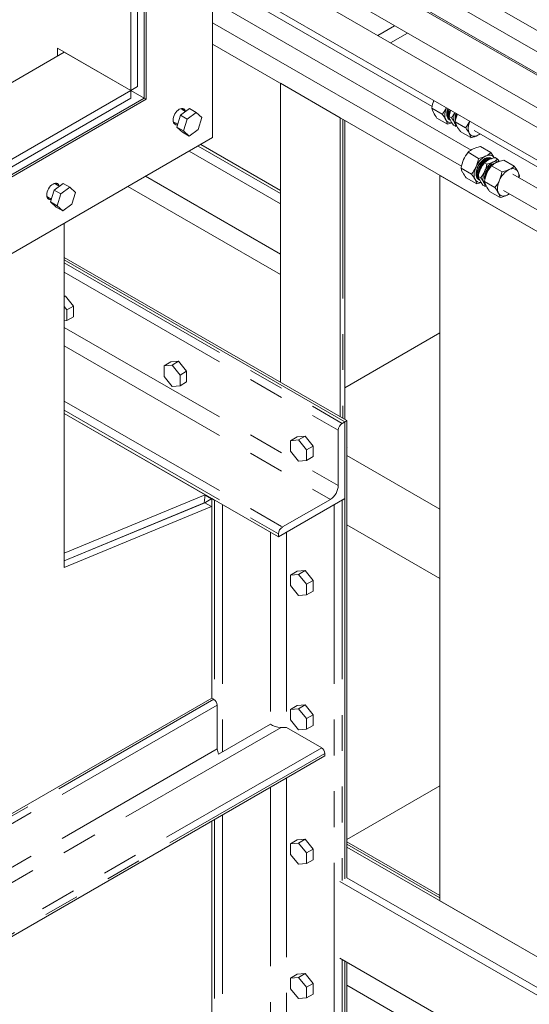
# Model space of a CAD drawing. Header units: millimetres. Extents: x 450 to 25135, y 150 to 17673.
# Tile 349 of 463: x 19115 to 19657, y 10249 to 11296. Entities that reach past the tile are written whole.
import ezdxf

# ---------------------------------------------------------------- set-up
doc = ezdxf.new("R2010")
doc.units = ezdxf.units.MM
doc.linetypes.add('SLD-Centrada-doble', pattern=[12.7, 6.35, -1.27, 1.27, -1.27, 1.27, -1.27])
doc.linetypes.add('SLD-Continua', pattern=[0])
doc.layers.add('COTAS', color=1, linetype='SLD-Continua')
doc.layers.add('OCULTA', color=8, linetype='SLD-Continua')

msp = doc.modelspace()

# ---------------------------------------------------------------- linework, layer by layer
at = {"color": 7, "linetype": 'SLD-Continua', "lineweight": 18, "ltscale": 30}
for p, q in [((19319.8, 11483.8), (19988.9, 11097.6)), ((19969.3, 11086.3), (19319.8, 11461.2)), ((19319.8, 11438.1), (19958.3, 11069.6)), ((19958.3, 11067.8), (19319.8, 11436.3)), ((19319.8, 11401.7), (19958.3, 11033.1)), ((19956.3, 11013.4), (19319.8, 11380.8)), ((19319.8, 11346.1), (19941.3, 10987.4)), ((19319.8, 11338.8), (19553.3, 11204.1)), ((19594.7, 11157.6), (19319.8, 11316.2)), ((19319.8, 11293.1), (19584.4, 11140.4)), ((19597.9, 11178.3), (19941.3, 10980.1)), ((19941.3, 10957.5), (19639.1, 11132)), ((19629.1, 11114.6), (19958.3, 10924.6))]:
    msp.add_line(p, q, dxfattribs=at)
at = {"layer": 'COTAS', "linetype": 'SLD-Continua', "lineweight": 18, "ltscale": 30}
for p, q in [((19564, 11195.7), (19552.9, 11202.2)), ((19580.1, 11195.7), (19580.1, 11195.9)), ((19569.5, 11185.2), (19558.4, 11191.7)), ((19573.8, 11191.8), (19571.2, 11193.3)), ((19571.5, 11190), (19571.6, 11189.9)), ((19571.8, 11189.9), (19572, 11189.8)), ((19572.5, 11189.6), (19571.9, 11189.8)), ((19577.7, 11187.8), (19588.9, 11181.4)), ((19578.6, 11182.6), (19576, 11184.1)), ((19579.6, 11182.9), (19578.6, 11182.6)), ((19583.2, 11177.3), (19594.4, 11170.9)), ((19604.2, 11174.7), (19601.9, 11173.4)), ((19602.7, 11148.7), (19591.5, 11155.2)), ((19615.7, 11154.9), (19604.5, 11161.4)), ((19604.1, 11143.6), (19602.7, 11141.5)), ((19611.5, 11142.7), (19608.9, 11144.2)), ((19609.2, 11148.2), (19609.7, 11148.5)), ((19615.8, 11149), (19615.7, 11149)), ((19622.9, 11148.1), (19620.3, 11149.6)), ((19622.9, 11148.1), (19624.7, 11145.6)), ((19629.4, 11147), (19640.6, 11140.6)), ((19595.2, 11132.1), (19584, 11138.5)), ((19601.9, 11139.8), (19602.7, 11141.5)), ((19616.4, 11140.8), (19627.6, 11134.4)), ((19600.7, 11121.6), (19589.5, 11128)), ((19604.9, 11128.1), (19602.3, 11129.6)), ((19602.7, 11126.3), (19602.7, 11126.3)), ((19603, 11126.2), (19603.1, 11126.2)), ((19603.7, 11125.9), (19603, 11126.2)), ((19608.9, 11124.2), (19620, 11117.7)), ((19646.1, 11130), (19645.6, 11128.2)), ((19609.7, 11118.9), (19607.1, 11120.4)), ((19610.7, 11119.2), (19609.7, 11118.9)), ((19614.4, 11113.6), (19625.5, 11107.2)), ((19635.3, 11111), (19633, 11109.7))]:
    msp.add_line(p, q, dxfattribs=at)
at = {"layer": 'COTAS', "linetype": 'SLD-Continua', "lineweight": 18, "ltscale": 30, "flags": 128}
for points in [[(19552.9, 11202.2), (19553.5, 11200), (19554.6, 11197.5)], [(19568.5, 11202.6), (19568, 11201.6), (19567.4, 11199.7), (19567, 11197.8), (19566.8, 11196), (19566.8, 11194.2), (19566.9, 11192.6), (19567.3, 11191.2), (19567.8, 11189.9)], [(19571.6, 11190), (19570.6, 11190.7), (19569.8, 11191.7), (19569.2, 11193), (19568.9, 11194.6), (19568.8, 11196.4), (19569, 11198.3), (19569.5, 11200.2), (19570, 11201.8)], [(19571.6, 11190), (19570.7, 11190.6), (19569.9, 11191.6), (19569.3, 11193), (19569, 11194.5), (19568.9, 11196.3), (19569.1, 11198.2), (19569.5, 11200.2), (19570.1, 11201.7)], [(19572.5, 11189.7), (19571.4, 11190.2), (19570.1, 11191.8), (19569.3, 11194.1), (19569.2, 11196.8), (19569.6, 11199.9), (19570.2, 11201.6)], [(19571.2, 11201.1), (19570.6, 11199.3), (19570.1, 11196.3), (19570.2, 11193.6), (19571, 11191.3), (19572.3, 11189.7), (19572.6, 11189.5)], [(19572.6, 11189.5), (19572.5, 11189.6), (19571.1, 11191.2), (19570.4, 11193.5), (19570.2, 11196.2), (19570.7, 11199.3), (19571.3, 11201)], [(19572.9, 11200.1), (19571.9, 11196.6), (19571.8, 11195.9)], [(19577.5, 11197.4), (19577.3, 11196.9), (19576.8, 11195.2), (19576.4, 11193.6), (19576.2, 11192), (19576.2, 11190.5), (19576.3, 11189.1), (19576.7, 11187.8), (19577.1, 11186.7)], [(19580, 11196), (19579.4, 11194.3), (19579.3, 11193.7)], [(19569.5, 11185.2), (19568.9, 11187.4), (19567.8, 11189.9)], [(19574.3, 11186.6), (19573.3, 11186.2), (19569.5, 11185.2)], [(19576, 11184.1), (19574.2, 11186.7), (19572.7, 11189.2)], [(19578.6, 11182.6), (19578.1, 11184.5), (19577.1, 11186.7)], [(19577.7, 11187.8), (19578.4, 11185.7), (19579.5, 11183.2)], [(19592.7, 11175.5), (19592.1, 11176.8), (19591.8, 11178.3), (19591.6, 11179.9), (19591.7, 11181.6), (19591.9, 11183.4), (19592.3, 11185.3), (19592.9, 11187.2), (19593.3, 11188.3)], [(19601.9, 11173.4), (19600.5, 11172.8), (19599.1, 11172.4), (19597.7, 11172.4), (19596.4, 11172.5), (19595.3, 11172.9), (19594.3, 11173.6), (19593.4, 11174.4), (19592.7, 11175.5)], [(19594.4, 11170.9), (19593.8, 11173), (19592.7, 11175.5)], [(19604.2, 11174.7), (19603.4, 11174.2), (19601.9, 11173.4)], [(19604.5, 11161.4), (19600.6, 11160.3), (19597, 11158.9)], [(19615.7, 11154.9), (19617.8, 11151.9), (19619.4, 11149.1)], [(19602.7, 11126.3), (19601.8, 11127), (19600.9, 11128.1), (19600.3, 11129.4), (19600, 11130.9), (19599.9, 11132.7), (19600.1, 11134.6), (19600.6, 11136.6), (19601.3, 11138.6), (19602.2, 11140.6), (19604.1, 11143.6)], [(19610, 11148.8), (19609.8, 11148.8), (19607.5, 11147.3), (19605.3, 11145.1), (19603.3, 11142.4), (19601.7, 11139.4), (19600.6, 11136.3), (19600.1, 11133.2), (19600.3, 11130.5), (19600.5, 11129.8)], [(19603.6, 11126), (19602.5, 11126.5), (19601.2, 11128.2), (19600.4, 11130.4), (19600.3, 11133.2), (19600.8, 11136.2), (19601.8, 11139.3), (19603.4, 11142.3), (19605.4, 11145), (19607.6, 11147.2), (19608.6, 11147.8)], [(19616.4, 11148.4), (19615.3, 11148.9), (19613.2, 11148.9), (19610.9, 11148.2), (19608.6, 11146.6), (19606.3, 11144.5), (19604.3, 11141.8), (19602.8, 11138.8), (19601.7, 11135.7), (19601.2, 11132.6), (19601.3, 11129.9), (19602.1, 11127.6), (19603.4, 11126), (19603.7, 11125.9)], [(19603.7, 11125.9), (19603.6, 11125.9), (19602.2, 11127.6), (19601.5, 11129.8), (19601.3, 11132.5), (19601.8, 11135.6), (19602.9, 11138.7), (19604.5, 11141.7), (19606.5, 11144.4), (19608.7, 11146.6), (19611, 11148.1), (19613.4, 11148.9), (19615.4, 11148.8), (19616.6, 11148.3)], [(19601.9, 11139.8), (19603, 11142), (19604.1, 11143.6)], [(19615.9, 11148.3), (19614.3, 11148.3), (19612, 11147.5), (19609.6, 11146), (19607.4, 11143.9), (19605.4, 11141.2), (19603.8, 11138.2), (19602.8, 11135.1), (19602.3, 11132), (19602.4, 11129.9)], [(19602.5, 11130.3), (19602.4, 11131.9), (19602.9, 11135), (19603.9, 11138.1), (19605.5, 11141.1), (19607.5, 11143.8), (19609.8, 11146), (19612.1, 11147.5), (19614.4, 11148.3), (19615.7, 11148.2)], [(19602.7, 11148.7), (19606.6, 11149.8), (19610.2, 11151.2)], [(19602.7, 11141.5), (19603.1, 11142.1), (19604.2, 11143.7)], [(19604.6, 11144.1), (19606.4, 11146.1), (19607.9, 11147.4), (19609.4, 11148.4), (19611, 11149.1), (19612.5, 11149.5), (19613.9, 11149.5), (19615.2, 11149.2), (19616.3, 11148.6), (19616.4, 11148.5)], [(19604.6, 11144.1), (19607.1, 11146.8), (19607.4, 11147.1)], [(19607.4, 11147.1), (19609.4, 11148.5), (19611, 11149.2), (19612.5, 11149.5), (19613.9, 11149.6), (19615.1, 11149.3), (19615.7, 11148.9)], [(19608.9, 11144.2), (19611.1, 11145.9), (19613.7, 11147.4)], [(19609.2, 11126), (19609, 11127.4), (19609, 11129.1), (19609.2, 11130.9), (19609.7, 11132.7), (19610.4, 11134.6), (19611.4, 11136.4), (19612.5, 11138.1), (19613.7, 11139.7), (19615.1, 11141), (19616.5, 11142.1), (19618, 11143), (19619.4, 11143.5), (19620.3, 11143.7)], [(19615.6, 11148.8), (19615.2, 11149), (19614, 11149.4), (19612.6, 11149.5), (19610.8, 11149), (19609.3, 11148.3)], [(19619.4, 11149.1), (19618.7, 11150.2), (19617.9, 11151), (19616.8, 11151.7), (19615.7, 11152.1), (19614.4, 11152.3), (19613.1, 11152.2), (19611.7, 11151.8), (19610.2, 11151.2)], [(19611.5, 11142.7), (19615, 11143.7), (19618.1, 11144.9)], [(19629.4, 11147), (19625.5, 11145.9), (19621.9, 11144.5)], [(19584, 11138.5), (19584.6, 11136.4), (19585.7, 11133.8)], [(19599.9, 11139.8), (19599.2, 11137.9), (19598.6, 11136), (19598.1, 11134.1), (19597.9, 11132.3), (19597.9, 11130.6), (19598, 11129), (19598.4, 11127.5), (19598.9, 11126.2)], [(19602.7, 11126.3), (19601.8, 11126.9), (19601, 11128), (19600.4, 11129.3), (19600.1, 11130.9), (19600, 11132.6), (19600.2, 11134.5), (19600.6, 11136.5), (19601.9, 11139.8)], [(19609.1, 11134.9), (19608.4, 11133.3), (19607.9, 11131.6), (19607.6, 11129.9), (19607.4, 11128.3), (19607.3, 11126.8), (19607.5, 11125.4), (19607.8, 11124.1), (19608.2, 11123)], [(19615.6, 11139.8), (19615.2, 11139.4), (19613.2, 11136.7), (19611.6, 11133.7), (19610.5, 11130.6), (19610.4, 11130.1)], [(19627.6, 11134.4), (19631.5, 11135.5), (19635.1, 11136.9)], [(19635.1, 11136.9), (19636.5, 11137.5), (19638, 11137.8), (19639.3, 11137.9), (19640.6, 11137.7), (19641.7, 11137.3), (19642.7, 11136.7), (19643.6, 11135.8), (19644.3, 11134.7)], [(19640.6, 11140.6), (19642.6, 11137.6), (19644.3, 11134.7)], [(19600.7, 11121.6), (19600, 11123.7), (19598.9, 11126.2)], [(19605.4, 11123), (19604.4, 11122.6), (19600.7, 11121.6)], [(19607.1, 11120.4), (19605.3, 11123.1), (19603.8, 11125.6)], [(19609.7, 11118.9), (19609.2, 11120.8), (19608.2, 11123)], [(19608.9, 11124.2), (19609.5, 11122), (19610.6, 11119.5)], [(19623.8, 11111.9), (19623.3, 11113.2), (19622.9, 11114.6), (19622.8, 11116.2), (19622.8, 11118), (19623, 11119.8), (19623.4, 11121.7), (19624, 11123.6), (19624.8, 11125.5)], [(19633, 11109.7), (19631.6, 11109.1), (19630.2, 11108.8), (19628.8, 11108.7), (19627.5, 11108.8), (19626.4, 11109.3), (19625.4, 11109.9), (19624.5, 11110.8), (19623.8, 11111.9)], [(19625.5, 11107.2), (19624.9, 11109.3), (19623.8, 11111.9)], [(19635.3, 11111), (19634.5, 11110.5), (19633, 11109.7)]]:
    msp.add_lwpolyline(points, dxfattribs=at)
at = {"layer": 'COTAS', "linetype": 'SLD-Continua', "lineweight": 18, "ltscale": 900}
for centre, radius, start, end in [((19590.3, 11195.4), 38.1, 157.0852, 169.7813), ((19593.4, 11218.3), 44, 208.2271, 217.2726), ((19536.6, 11217.9), 35.3, 321.1656, 334.4934), ((19529, 11169.1), 44, 28.2271, 37.2726), ((19580.8, 11196.6), 11.8, 154.7492, 195.4677), ((19584.5, 11195.2), 13.3, 156.8304, 187.3331), ((19603.3, 11187.6), 32.6, 157.7928, 169.9675), ((19584, 11195.3), 12.7, 156.3794, 186.0245), ((19550.4, 11210.8), 30.1, 320.9662, 333.748), ((19615.2, 11181.1), 38.1, 157.0852, 169.7813), ((19591, 11192.1), 13.1, 159.2664, 190.4857), ((19593, 11190.5), 14.9, 156.8673, 184.2003), ((19573, 11192.5), 5.84, 206.8378, 280.0573), ((19587, 11196.9), 16.2, 192.6375, 208.1155), ((19543.2, 11168.5), 38.5, 28.2271, 37.2726), ((19581.8, 11189), 5.27, 206.6717, 231.1614), ((19561.4, 11203.5), 35.3, 321.1656, 334.4934), ((19618.3, 11204), 44, 208.2271, 217.2726), ((19553.9, 11154.7), 44, 28.2271, 37.2726), ((19586.9, 11206), 36, 282.0553, 294.7001), ((19621.5, 11131.4), 38.3, 141.5784, 155.2455), ((19606.5, 11138.6), 22.4, 115.2056, 132.1741), ((19600.7, 11171.5), 22.4, 295.2056, 312.1741), ((19623.8, 11131.2), 40.5, 156.2555, 169.5052), ((19621.4, 11130.9), 23.3, 118.7782, 157.3189), ((19562.1, 11156.4), 41.3, 336.3945, 349.3662), ((19619, 11132.5), 18.6, 121.5186, 150.8648), ((19635.4, 11123.3), 33.8, 141.6358, 155.1881), ((19627.9, 11127.1), 20.4, 118.7782, 157.3189), ((19626.9, 11118.9), 31.5, 102.0553, 114.7001), ((19631.4, 11124.3), 22.4, 115.2056, 132.1741), ((19609.8, 11162.6), 19.6, 295.2056, 312.1741), ((19621.4, 11139.1), 6.7, 68.4074, 119.5898), ((19624.5, 11154.7), 44, 208.2271, 217.2726), ((19565.7, 11155.5), 37.6, 321.4652, 335.3587), ((19636.9, 11123.3), 35.2, 156.2105, 169.5502), ((19620.9, 11130.2), 18.1, 136.9079, 173.5533), ((19579.3, 11148.6), 32.8, 321.4284, 335.3955), ((19648.6, 11116.8), 40.5, 156.2555, 169.5052), ((19575.6, 11149.5), 36.6, 336.4651, 349.2957), ((19627.8, 11126.4), 18.5, 120.6261, 182.0343), ((19627.9, 11127.1), 17.4, 139.5907, 163.5233), ((19646.3, 11117.1), 38.3, 141.5784, 155.2455), ((19646.3, 11116.5), 23.3, 118.7782, 157.3189), ((19586.9, 11142), 41.3, 336.3945, 349.3662), ((19625.5, 11157.1), 22.4, 295.2056, 312.1741), ((19633.3, 11129.8), 12.1, 353.3299, 24.1946), ((19628, 11126), 18.5, 12.6375, 28.1155), ((19560.1, 11105.4), 44, 28.2271, 37.2726), ((19604.1, 11128.9), 5.84, 206.8378, 280.0573), ((19618.1, 11133.2), 16.2, 192.6375, 208.1155), ((19574.3, 11104.8), 38.5, 28.2271, 37.2726), ((19612.9, 11125.4), 5.27, 206.6717, 231.1614), ((19590.6, 11141.2), 37.6, 321.4652, 335.3587), ((19649.4, 11140.3), 44, 208.2271, 217.2726), ((19585, 11091), 44, 28.2271, 37.2726), ((19618, 11142.4), 36, 282.0553, 294.7001)]:
    msp.add_arc(centre, radius, start, end, dxfattribs=at)
at = {"layer": 'OCULTA', "linetype": 'SLD-Continua', "lineweight": 18, "ltscale": 30}
for p, q in [((19319.8, 11170.8), (19319.8, 12256.9)), ((19239.9, 12129.1), (19239.9, 11225.1)), ((19247, 11212.9), (19247, 12133.2)), ((19247, 12133.2), (19247, 11212.9)), ((19249.1, 11211.6), (19249.1, 12134.4)), ((19232.8, 12125.1), (19232.8, 11221)), ((19495.4, 11279.5), (19513.4, 11289.9)), ((19495.4, 11279.5), (19513.4, 11289.9)), ((19495.4, 11279.5), (19513.4, 11289.9)), ((19508.8, 11271.7), (19526.9, 11282.1)), ((19508.8, 11271.7), (19526.9, 11282.1)), ((19508.8, 11271.7), (19526.9, 11282.1)), ((19958.3, 10901.8), (19319.8, 11270.3)), ((19958.3, 10901.8), (19319.8, 11270.3)), ((19958.3, 10901.8), (19319.8, 11270.3)), ((19162.1, 11261.8), (18450.1, 10850.9)), ((19232.8, 11221), (19155, 11265.9)), ((19155, 11265.9), (19155, 11257.8)), ((19232.8, 11221), (19162.1, 11261.8)), ((19391.9, 11228.7), (19391.9, 10910.6)), ((19455.6, 11192), (19391.9, 11228.7)), ((19391.9, 11228.7), (19391.9, 10910.6)), ((19455.6, 11192), (19391.9, 11228.7)), ((19391.9, 11228.7), (19391.9, 10910.6)), ((19455.6, 11192), (19391.9, 11228.7)), ((18450.1, 10769.3), (19232.8, 11221)), ((19232.8, 11221), (19239.9, 11225.1)), ((19247, 11212.9), (19232.8, 11221)), ((19232.8, 11221), (19232.8, 11212.9)), ((18450.1, 10752.9), (19247, 11212.9)), ((19247, 11212.9), (18450.1, 10752.9)), ((18450.1, 10761.1), (19232.8, 11212.9)), ((18450.1, 10750.5), (19249.1, 11211.6)), ((19247, 11212.9), (19249.1, 11211.6)), ((19295.3, 11201.8), (19285.6, 11194.7)), ((19291, 11198.7), (19285.9, 11201.7)), ((19302.3, 11197.7), (19292.6, 11190.6)), ((19295.3, 11201.8), (19302.3, 11197.7)), ((19308.3, 11192.2), (19302.3, 11197.7)), ((19277.9, 11187.8), (19282.7, 11185)), ((19285.6, 11194.7), (19281.8, 11182.1)), ((19285.6, 11194.7), (19292.6, 11190.6)), ((19292.6, 11190.6), (19288.9, 11178)), ((19304.6, 11179.5), (19308.3, 11192.2)), ((19455.6, 11192), (19455.6, 10873.9)), ((19455.6, 11192), (19455.6, 10873.9)), ((19455.6, 11192), (19455.6, 10873.9)), ((19460.4, 10871.1), (19460.4, 11189.2)), ((19460.4, 10871.1), (19460.4, 11189.2)), ((19460.4, 10871.1), (19460.4, 11189.2)), ((19281.8, 11182.1), (19288.9, 11178)), ((19281.8, 11182.1), (19287.8, 11176.6)), ((19287.8, 11176.6), (19294.8, 11172.5)), ((19288.9, 11178), (19294.8, 11172.5)), ((19294.8, 11172.5), (19304.6, 11179.5)), ((18379.4, 10628), (19319.8, 11170.8)), ((19307.2, 11163.5), (19391.9, 11114.7)), ((19307.2, 11163.5), (19391.9, 11114.7)), ((19307.2, 11163.5), (19391.9, 11114.7)), ((19745.5, 11024.6), (19561.6, 11130.7)), ((19561.6, 10359), (19561.6, 11130.7)), ((19745.5, 11024.6), (19561.6, 11130.7)), ((19561.6, 10359), (19561.6, 11130.7)), ((19561.6, 10359), (19561.6, 11130.7)), ((19745.5, 11024.6), (19561.6, 11130.7)), ((19151.2, 11115.1), (19147.5, 11102.5)), ((19160.9, 11122.2), (19151.2, 11115.1)), ((19151.2, 11115.1), (19158.3, 11111)), ((19156.7, 11119.1), (19151.5, 11122.1)), ((19168, 11118.1), (19158.3, 11111)), ((19160.9, 11122.2), (19168, 11118.1)), ((19174, 11112.6), (19168, 11118.1)), ((19170.2, 11100), (19174, 11112.6)), ((19143.5, 11108.2), (19148.3, 11105.5)), ((19147.5, 11102.5), (19154.5, 11098.4)), ((19147.5, 11102.5), (19153.4, 11097)), ((19158.3, 11111), (19154.5, 11098.4)), ((19153.4, 11097), (19160.5, 11092.9)), ((19154.5, 11098.4), (19160.5, 11092.9)), ((19160.5, 11092.9), (19170.2, 11100)), ((19162.1, 11079.8), (19162.1, 10713.5)), ((19162.1, 11043.2), (19462.6, 10869.8)), ((19162.1, 11040.8), (19460.5, 10868.6)), ((19162.1, 11040.8), (19460.5, 10868.6)), ((19163.5, 11002.3), (19162.1, 11001.5)), ((19163.5, 11002.3), (19162.1, 11002.2)), ((19172, 10991.7), (19163.5, 11002.3)), ((19164.9, 10987.7), (19162.1, 10991.2)), ((19172, 10991.7), (19164.9, 10987.7)), ((19164.9, 10976.3), (19164.9, 10987.7)), ((19172, 10980.4), (19172, 10991.7)), ((19162.1, 10976.1), (19164.9, 10976.3)), ((19172, 10980.4), (19164.9, 10976.3)), ((19460.4, 10904.8), (19561.6, 10963.2)), ((19460.4, 10904.8), (19561.6, 10963.2)), ((19460.4, 10904.8), (19561.6, 10963.2)), ((19275.3, 10932.2), (19268.2, 10928.1)), ((19276.7, 10928.8), (19268.2, 10928.1)), ((19268.2, 10928.1), (19268.2, 10916.8)), ((19283.7, 10932.9), (19275.3, 10932.2)), ((19283.7, 10932.9), (19276.7, 10928.8)), ((19285.2, 10918.3), (19276.7, 10928.8)), ((19292.2, 10922.4), (19283.7, 10932.9)), ((19268.2, 10916.8), (19276.7, 10906.2)), ((19292.2, 10922.4), (19285.2, 10918.3)), ((19285.2, 10907), (19285.2, 10918.3)), ((19292.2, 10911.1), (19292.2, 10922.4)), ((19276.7, 10906.2), (19285.2, 10907)), ((19292.2, 10911.1), (19285.2, 10907)), ((19162.1, 10877.5), (19389.8, 10746.1)), ((19312, 10791), (19162.1, 10877.5)), ((19460.5, 10868.6), (19457.7, 10866.9)), ((19460.5, 10868.6), (19462.6, 10869.8)), ((19460.5, 10868.6), (19460.5, 10382.3)), ((19460.5, 10786.9), (19460.5, 10868.6)), ((19462.6, 10869.8), (19462.6, 10383.5)), ((19409.6, 10852.6), (19402.5, 10848.5)), ((19418.1, 10853.3), (19409.6, 10852.6)), ((19418.1, 10853.3), (19411, 10849.3)), ((19426.6, 10842.8), (19418.1, 10853.3)), ((19453.4, 10859.6), (19453.4, 10800.8)), ((19411, 10849.3), (19402.5, 10848.5)), ((19402.5, 10848.5), (19402.5, 10837.2)), ((19419.5, 10838.7), (19411, 10849.3)), ((19426.6, 10842.8), (19419.5, 10838.7)), ((19426.6, 10831.5), (19426.6, 10842.8)), ((19462.9, 10841), (19462.6, 10841.2)), ((19462.9, 10841), (19462.6, 10841.2)), ((19462.9, 10841), (19462.6, 10841.2)), ((19462.6, 10840.8), (19462.9, 10841)), ((19462.6, 10840.8), (19462.9, 10841)), ((19462.6, 10840.8), (19462.9, 10841)), ((19402.5, 10837.2), (19411, 10826.6)), ((19419.5, 10827.4), (19419.5, 10838.7)), ((19426.6, 10831.5), (19419.5, 10827.4)), ((19561.6, 10775.5), (19462.6, 10832.6)), ((19561.6, 10775.5), (19462.6, 10832.6)), ((19561.6, 10775.5), (19462.6, 10832.6)), ((19411, 10826.6), (19419.5, 10827.4)), ((19162.1, 10728.8), (19312, 10791)), ((19311, 10782.3), (19312, 10791)), ((19162.1, 10720.6), (19311.5, 10782.5)), ((19162.1, 10720.6), (19311, 10782.3)), ((19162.1, 10713.5), (19318.6, 10778.5)), ((19311.5, 10782.5), (19319.1, 10786.9)), ((19311.5, 10782.5), (19318.6, 10778.5)), ((19318.6, 10778.5), (19319.1, 10778.7)), ((19319.1, 10786.9), (19321.9, 10785.3)), ((19319.1, 10786.9), (19319.1, 10574.6)), ((19389.8, 10746.1), (19460.5, 10786.9)), ((19445, 10786.1), (19394, 10756.7)), ((19457.7, 10785.3), (19460.5, 10786.9)), ((19460.5, 10786.9), (19460.5, 10382.3)), ((19561.6, 10702), (19561.6, 10775.5)), ((19561.6, 10702), (19561.6, 10775.5)), ((19561.6, 10702), (19561.6, 10775.5)), ((19561.6, 10702), (19462.6, 10759.1)), ((19561.6, 10702), (19462.6, 10759.1)), ((19561.6, 10702), (19462.6, 10759.1)), ((19389.8, 10749.4), (19389.8, 10746.1)), ((19409.6, 10709.7), (19402.5, 10705.6)), ((19411, 10706.3), (19402.5, 10705.6)), ((19402.5, 10705.6), (19402.5, 10694.3)), ((19418.1, 10710.4), (19409.6, 10709.7)), ((19418.1, 10710.4), (19411, 10706.3)), ((19419.5, 10695.8), (19411, 10706.3)), ((19426.6, 10699.9), (19418.1, 10710.4)), ((19402.5, 10694.3), (19411, 10683.7)), ((19426.6, 10699.9), (19419.5, 10695.8)), ((19419.5, 10684.5), (19419.5, 10695.8)), ((19426.6, 10688.6), (19426.6, 10699.9)), ((19411, 10683.7), (19419.5, 10684.5)), ((19426.6, 10688.6), (19419.5, 10684.5)), ((19319.1, 10574.6), (18988.9, 10384)), ((19321.2, 10573.4), (19319.1, 10574.6)), ((19418.1, 10567.5), (19409.6, 10566.8)), ((19418.1, 10567.5), (19411, 10563.4)), ((19426.6, 10557), (19418.1, 10567.5)), ((19324.8, 10520.7), (19324.8, 10567.2)), ((19409.6, 10566.8), (19402.5, 10562.7)), ((19411, 10563.4), (19402.5, 10562.7)), ((19402.5, 10562.7), (19402.5, 10551.4)), ((19419.5, 10552.9), (19411, 10563.4)), ((19426.6, 10557), (19419.5, 10552.9)), ((19426.6, 10545.6), (19426.6, 10557)), ((19381.3, 10546.8), (19326.2, 10515)), ((19402.5, 10551.4), (19411, 10540.8)), ((19419.5, 10541.6), (19419.5, 10552.9)), ((19392.6, 10543.5), (19398.3, 10543.5)), ((19435.8, 10521.9), (19398.3, 10543.5)), ((19411, 10540.8), (19419.5, 10541.6)), ((19426.6, 10545.6), (19419.5, 10541.6)), ((19439.3, 10513.3), (19439.3, 10515.8)), ((19439.3, 10513.3), (18426.7, 9928.9)), ((19561.6, 10481.4), (19462.6, 10424.3)), ((19561.6, 10481.4), (19462.6, 10424.3)), ((19561.6, 10481.4), (19462.6, 10424.3)), ((19319.1, 10444), (19319.1, 10141.8)), ((19409.6, 10423.8), (19402.5, 10419.8)), ((19418.1, 10424.6), (19409.6, 10423.8)), ((19418.1, 10424.6), (19411, 10420.5)), ((19426.6, 10414), (19418.1, 10424.6)), ((19561.6, 10364.6), (19462.6, 10421.7)), ((19561.6, 10364.6), (19462.6, 10421.7)), ((19561.6, 10364.6), (19462.6, 10421.7)), ((19411, 10420.5), (19402.5, 10419.8)), ((19402.5, 10419.8), (19402.5, 10408.4)), ((19419.5, 10410), (19411, 10420.5)), ((19426.6, 10414), (19419.5, 10410)), ((19426.6, 10402.7), (19426.6, 10414)), ((19462.6, 10416.2), (20162.7, 10012.1)), ((19462.6, 10416.2), (20162.7, 10012.1)), ((19462.6, 10416.2), (20162.7, 10012.1)), ((19402.5, 10408.4), (19411, 10397.9)), ((19419.5, 10398.7), (19419.5, 10410)), ((19426.6, 10402.7), (19419.5, 10398.7)), ((19411, 10397.9), (19419.5, 10398.7)), ((20155.6, 9975.4), (19455, 10379.7)), ((20162.7, 9979.5), (19462.6, 10383.5)), ((19561.6, 10359), (19745.5, 10252.9)), ((19561.6, 10359), (19745.5, 10252.9)), ((19561.6, 10359), (19745.5, 10252.9)), ((20155.6, 9893.7), (19455, 10298.1)), ((19460.5, 10294.9), (19460.5, 9782.4)), ((19460.5, 10294.9), (19460.5, 9864.1)), ((19462.6, 10293.7), (19462.6, 9783.7)), ((19409.6, 10280.9), (19402.5, 10276.9)), ((19411, 10277.6), (19402.5, 10276.9)), ((19402.5, 10276.9), (19402.5, 10265.5)), ((19418.1, 10281.7), (19409.6, 10280.9)), ((19418.1, 10281.7), (19411, 10277.6)), ((19419.5, 10267.1), (19411, 10277.6)), ((19426.6, 10271.1), (19418.1, 10281.7)), ((19402.5, 10265.5), (19411, 10255)), ((19426.6, 10271.1), (19419.5, 10267.1)), ((19419.5, 10255.7), (19419.5, 10267.1)), ((19426.6, 10259.8), (19426.6, 10271.1)), ((20162.7, 9865.1), (19462.6, 10269.2)), ((20162.7, 9865.1), (19462.6, 10269.2)), ((20162.7, 9865.1), (19462.6, 10269.2)), ((20162.7, 9865.1), (19462.6, 10269.2)), ((20162.7, 9865.1), (19462.6, 10269.2)), ((19411, 10255), (19419.5, 10255.7)), ((19426.6, 10259.8), (19419.5, 10255.7))]:
    msp.add_line(p, q, dxfattribs=at)
at = {"layer": 'OCULTA', "linetype": 'SLD-Centrada-doble', "lineweight": 18, "ltscale": 30}
for p, q in [((19458.4, 11190.4), (19458.4, 10872.3)), ((19458.4, 11190.4), (19458.4, 10872.3)), ((19458.4, 11190.4), (19458.4, 10872.3)), ((19295, 11156.4), (19391.9, 11100.5)), ((19295, 11156.4), (19391.9, 11100.5)), ((19295, 11156.4), (19391.9, 11100.5)), ((19304.5, 11161.9), (19391.9, 11111.4)), ((19304.5, 11161.9), (19391.9, 11111.4)), ((19304.5, 11161.9), (19391.9, 11111.4)), ((19248.6, 11129.7), (19391.9, 11047)), ((19248.6, 11129.7), (19391.9, 11047)), ((19248.6, 11129.7), (19391.9, 11047)), ((19229.6, 11118.7), (19391.9, 11025.1)), ((19229.6, 11118.7), (19391.9, 11025.1)), ((19229.6, 11118.7), (19391.9, 11025.1)), ((19162.1, 11037.5), (19457.7, 10866.9)), ((19162.1, 11027.7), (19453.4, 10859.6)), ((19162.1, 10968.9), (19453.4, 10800.8)), ((19162.1, 10949.3), (19445, 10786.1)), ((19162.1, 10890.6), (19394, 10756.7)), ((19162.1, 10880.8), (19389.8, 10749.4)), ((19318.8, 10786.8), (19312, 10790.7)), ((19321.9, 10785.3), (19321.9, 10572.9)), ((19330.4, 10780.4), (19330.4, 10517.4)), ((19449.2, 10780.4), (19449.2, 9862.5)), ((19457.7, 10785.3), (19457.7, 10380.6)), ((19381.3, 10751), (19381.3, 10546.8)), ((19398.3, 10751), (19398.3, 10543.5)), ((19321.2, 10573.4), (18988.9, 10381.6)), ((19324.8, 10567.2), (18988.9, 10373.4)), ((19392.6, 10543.5), (18988.9, 10310.5)), ((19439.3, 10515.8), (18426.7, 9931.4)), ((19435.8, 10521.9), (18988.9, 10264)), ((19324.8, 10520.7), (18988.9, 10326.9)), ((19398.3, 10489.7), (19398.3, 10169.5)), ((19381.3, 10479.9), (19381.3, 10169.5)), ((19321.9, 10445.6), (19321.9, 10140.1)), ((19330.4, 10450.5), (19330.4, 10140.1)), ((19462.6, 10419.4), (19561.6, 10362.2)), ((19462.6, 10419.4), (19561.6, 10362.2)), ((19462.6, 10419.4), (19561.6, 10362.2)), ((19457.7, 10296.5), (19457.7, 9862.5))]:
    msp.add_line(p, q, dxfattribs=at)
at = {"layer": 'OCULTA', "linetype": 'SLD-Continua', "lineweight": 18, "ltscale": 30, "flags": 128}
for points in [[(19291, 11198.7), (19290.7, 11199.8), (19290, 11200.8), (19289.2, 11201.5), (19288.2, 11201.9), (19287, 11201.9), (19285.8, 11201.6), (19284.4, 11201), (19283.1, 11200.1), (19281.9, 11198.9), (19280.7, 11197.5), (19279.7, 11196), (19278.9, 11194.3), (19278.2, 11192.6), (19277.9, 11191), (19277.7, 11189.4), (19277.9, 11187.9), (19278.2, 11186.7), (19278.9, 11185.7), (19279.7, 11185), (19280.7, 11184.6), (19281.9, 11184.6), (19282.6, 11184.7)], [(19288.9, 11199.9), (19288.5, 11201), (19288, 11201.9)], [(19278.8, 11185.8), (19279.8, 11185.8), (19280.9, 11186.1)], [(19156.7, 11119.1), (19156.3, 11120.2), (19155.7, 11121.2), (19154.8, 11121.9), (19153.8, 11122.3), (19152.7, 11122.3), (19151.4, 11122), (19150.1, 11121.4), (19148.8, 11120.5), (19147.5, 11119.4), (19146.4, 11118), (19145.3, 11116.4), (19144.5, 11114.8), (19143.9, 11113.1), (19143.5, 11111.4), (19143.4, 11109.8), (19143.5, 11108.4), (19143.9, 11107.1), (19144.5, 11106.1), (19145.3, 11105.4), (19146.4, 11105.1), (19147.5, 11105), (19148.2, 11105.1)], [(19154.5, 11120.3), (19154.2, 11121.4), (19153.7, 11122.3)], [(19144.4, 11106.3), (19145.4, 11106.2), (19146.5, 11106.5)]]:
    msp.add_lwpolyline(points, dxfattribs=at)
at = {"layer": 'OCULTA', "linetype": 'SLD-Continua', "lineweight": 18, "ltscale": 900}
for centre, radius, start, end in [((19284.7, 11199.1), 3.81, 16.8674, 47.5897), ((19279.5, 11190), 3.73, 252.0771, 283.5012), ((19150.4, 11119.5), 3.81, 16.8674, 47.5897), ((19145.2, 11110.4), 3.73, 252.0771, 283.5012), ((19462.7, 10859.2), 9.22, 122.6023, 177.3977), ((19435.1, 10801.6), 18.4, 302.473, 357.527), ((19399, 10748.9), 9.22, 122.6023, 177.3977), ((19317.1, 10566.9), 7.68, 2.6023, 57.3977), ((19338.5, 10521), 13.7, 181.5016, 206.2914), ((19431.6, 10515.4), 7.68, 2.6023, 57.3977)]:
    msp.add_arc(centre, radius, start, end, dxfattribs=at)
msp.add_ellipse((19392.6, 10551.7), major_axis=(14.1, 0), ratio=0.577453, start_param=3.785094, end_param=4.712389, dxfattribs=at)

doc.saveas('drawing.dxf')
